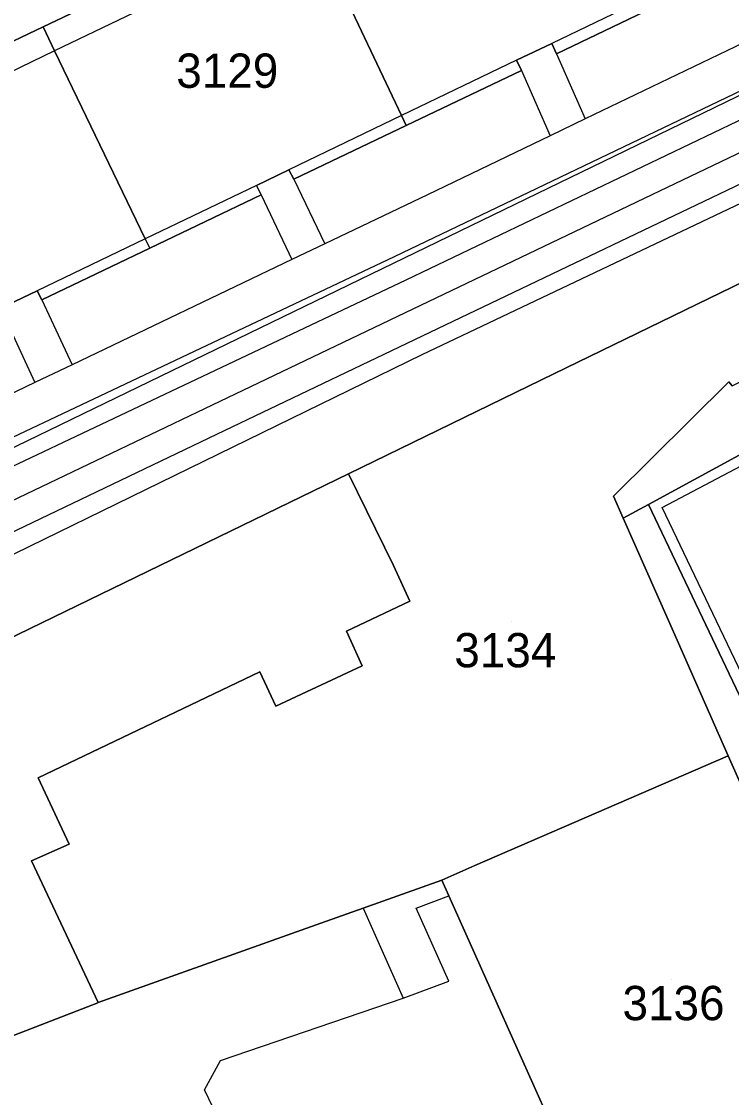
# Model space of a CAD drawing. Extents: x -264070 to -262271, y -1238894 to -1238141.
# Drawn here: x -263176.3 to -263134.9, y -1238529.9 to -1238467.1 of the extents above; entities that cross this region are included whole.
import ezdxf

# ---------------------------------------------------------------- set-up
doc = ezdxf.new("R2010")
doc.units = 0
for name, color, linetype in [('body_kn', 7, 'Continuous'), ('kladpar_druhypozemkov', 7, 'Continuous'), ('kladpar_hranice', 7, 'Continuous'), ('kladpar_parcelnecisla', 7, 'Continuous'), ('kladpar_plochy', 7, 'Continuous'), ('tarchy_linie', 7, 'Continuous'), ('zappar_hrandruhpozemk', 7, 'Continuous')]:
    doc.layers.add(name, color=color, linetype=linetype)

msp = doc.modelspace()

# ---------------------------------------------------------------- linework, layer by layer
at = {"layer": 'body_kn'}
for p, q in [((-263175.09, -1238467.45), (-263175.09, -1238467.45)), ((-263175.09, -1238467.45), (-263175.09, -1238467.45)), ((-263145.42, -1238468.41), (-263145.42, -1238468.41)), ((-263174.42, -1238468.85), (-263174.42, -1238468.85)), ((-263174.42, -1238468.85), (-263174.42, -1238468.85)), ((-263145.15, -1238469.02), (-263145.15, -1238469.02)), ((-263145.15, -1238469.02), (-263145.15, -1238469.02)), ((-263147.47, -1238469.39), (-263147.47, -1238469.39)), ((-263147.47, -1238469.39), (-263147.47, -1238469.39)), ((-263147.19, -1238469.99), (-263147.19, -1238469.99)), ((-263147.19, -1238469.99), (-263147.19, -1238469.99)), ((-263154.19, -1238472.62), (-263154.19, -1238472.62)), ((-263154.19, -1238472.62), (-263154.19, -1238472.62)), ((-263143.47, -1238472.81), (-263143.47, -1238472.81)), ((-263153.92, -1238473.2), (-263153.92, -1238473.2)), ((-263145.51, -1238473.79), (-263145.51, -1238473.79)), ((-263145.51, -1238473.79), (-263145.51, -1238473.79)), ((-263160.76, -1238475.78), (-263160.76, -1238475.78)), ((-263160.47, -1238476.33), (-263160.47, -1238476.33)), ((-263160.47, -1238476.33), (-263160.47, -1238476.33)), ((-263162.65, -1238476.69), (-263162.65, -1238476.69)), ((-263162.65, -1238476.69), (-263162.65, -1238476.69)), ((-263162.37, -1238477.23), (-263162.37, -1238477.23)), ((-263162.37, -1238477.23), (-263162.37, -1238477.23)), ((-263152.67, -1238477.23), (-263152.67, -1238477.23)), ((-263169.13, -1238479.81), (-263169.13, -1238479.81)), ((-263169.13, -1238479.81), (-263169.13, -1238479.81)), ((-263168.87, -1238480.34), (-263168.87, -1238480.34)), ((-263158.66, -1238480.09), (-263158.66, -1238480.09)), ((-263160.58, -1238481.01), (-263160.58, -1238481.01)), ((-263154.6, -1238480.83), (-263154.6, -1238480.83)), ((-263153.94, -1238482.22), (-263153.94, -1238482.22)), ((-263175.44, -1238482.84), (-263175.44, -1238482.84)), ((-263175.17, -1238483.36), (-263175.17, -1238483.36)), ((-263175.17, -1238483.36), (-263175.17, -1238483.36)), ((-263152.99, -1238486.56), (-263152.99, -1238486.56)), ((-263173.39, -1238487.14), (-263173.39, -1238487.14)), ((-263145.3, -1238487.68), (-263145.3, -1238487.68)), ((-263175.57, -1238488.18), (-263175.57, -1238488.18)), ((-263175.57, -1238488.18), (-263175.57, -1238488.18)), ((-263135.09, -1238488.14), (-263135.09, -1238488.14)), ((-263165.68, -1238489.71), (-263165.68, -1238489.71)), ((-263164.97, -1238491.2), (-263164.97, -1238491.2)), ((-263157.27, -1238493.5), (-263157.27, -1238493.5)), ((-263157.27, -1238493.5), (-263157.27, -1238493.5)), ((-263141.82, -1238494.8), (-263141.82, -1238494.8)), ((-263139.78, -1238495.28), (-263139.78, -1238495.28)), ((-263141.25, -1238496.08), (-263141.25, -1238496.08)), ((-263138.98, -1238495.47), (-263138.98, -1238495.47)), ((-263154.66, -1238498.84), (-263154.66, -1238498.84)), ((-263153.7, -1238500.93), (-263153.7, -1238500.93)), ((-263138.62, -1238502.06), (-263138.62, -1238502.06)), ((-263157.39, -1238502.67), (-263157.39, -1238502.67)), ((-263156.47, -1238504.69), (-263156.47, -1238504.69)), ((-263162.45, -1238505.05), (-263162.45, -1238505.05)), ((-263161.51, -1238507.04), (-263161.51, -1238507.04)), ((-263135.14, -1238509.93), (-263135.14, -1238509.93)), ((-263135.14, -1238509.93), (-263135.14, -1238509.93)), ((-263175.38, -1238511.22), (-263175.38, -1238511.22)), ((-263173.56, -1238515.08), (-263173.56, -1238515.08)), ((-263175.77, -1238516.07), (-263175.77, -1238516.07)), ((-263149.91, -1238516.34), (-263149.91, -1238516.34)), ((-263151.83, -1238517.18), (-263151.83, -1238517.18)), ((-263151.83, -1238517.18), (-263151.83, -1238517.18)), ((-263151.42, -1238518.1), (-263151.42, -1238518.1)), ((-263156.43, -1238518.82), (-263156.43, -1238518.82)), ((-263156.43, -1238518.82), (-263156.43, -1238518.82)), ((-263153.33, -1238518.82), (-263153.33, -1238518.82)), ((-263158.89, -1238519.69), (-263158.89, -1238519.69)), ((-263151.42, -1238523.08), (-263151.42, -1238523.08)), ((-263154.09, -1238524.07), (-263154.09, -1238524.07)), ((-263171.9, -1238524.33), (-263171.9, -1238524.33)), ((-263171.87, -1238524.32), (-263171.87, -1238524.32)), ((-263164.74, -1238527.7), (-263164.74, -1238527.7)), ((-263165.67, -1238529.41), (-263165.67, -1238529.41))]:
    msp.add_line(p, q, dxfattribs=at)
at = {"layer": 'kladpar_druhypozemkov'}
for p, q in [((-263164.63, -1238469.1), (-263164.63, -1238469.1)), ((-263147.79, -1238502.11), (-263147.79, -1238502.11)), ((-263138.43, -1238523), (-263138.43, -1238523))]:
    msp.add_line(p, q, dxfattribs=at)
at = {"layer": 'kladpar_hranice'}
for points in [[(-263141.74, -1238442.69), (-263129.06, -1238436.63), (-263125.67, -1238443.93), (-263129.81, -1238445.9), (-263144.73, -1238453), (-263160.01, -1238460.27), (-263175.09, -1238467.45), (-263190.16, -1238474.63), (-263194.67, -1238476.81), (-263198.14, -1238469.66), (-263197.46, -1238469.33), (-263141.74, -1238442.69)], [(-263144.73, -1238453), (-263144.12, -1238454.25), (-263138.91, -1238465.28), (-263138.62, -1238465.89), (-263145.15, -1238469.02), (-263145.42, -1238468.41), (-263147.47, -1238469.39), (-263147.19, -1238469.99), (-263153.92, -1238473.2), (-263154.19, -1238472.62), (-263159.39, -1238461.61), (-263160.01, -1238460.27), (-263144.73, -1238453)], [(-263160.01, -1238460.27), (-263159.39, -1238461.61), (-263154.19, -1238472.62), (-263153.92, -1238473.2), (-263160.47, -1238476.33), (-263160.76, -1238475.78), (-263162.65, -1238476.69), (-263162.37, -1238477.23), (-263168.87, -1238480.34), (-263169.13, -1238479.81), (-263174.42, -1238468.85), (-263175.09, -1238467.45), (-263160.01, -1238460.27)], [(-263177.59, -1238483.87), (-263175.44, -1238482.84), (-263175.17, -1238483.36), (-263168.87, -1238480.34), (-263162.37, -1238477.23), (-263162.65, -1238476.69), (-263160.76, -1238475.78), (-263160.47, -1238476.33), (-263153.92, -1238473.2), (-263147.19, -1238469.99), (-263147.47, -1238469.39), (-263145.42, -1238468.41), (-263145.15, -1238469.02), (-263138.62, -1238465.89)], [(-263175.09, -1238467.45), (-263174.42, -1238468.85), (-263169.13, -1238479.81), (-263168.87, -1238480.34), (-263175.17, -1238483.36), (-263175.44, -1238482.84), (-263177.59, -1238483.87), (-263177.32, -1238484.38), (-263183.91, -1238487.53), (-263184.15, -1238487.02), (-263189.43, -1238476.08), (-263190.16, -1238474.63), (-263175.09, -1238467.45)], [(-263113.15, -1238473.05), (-263106.38, -1238486.85), (-263115.98, -1238491.15), (-263118.98, -1238486.13), (-263120.65, -1238487), (-263120.35, -1238487.59), (-263121.39, -1238488.12), (-263122.6, -1238485.94), (-263139.78, -1238495.28), (-263141.25, -1238496.08), (-263141.82, -1238494.8), (-263135.09, -1238488.14), (-263134.91, -1238488.37), (-263127.9, -1238484.94), (-263129.75, -1238480.83), (-263113.15, -1238473.05)], [(-263130.03, -1238480.25), (-263145.3, -1238487.68), (-263157.27, -1238493.5), (-263177.24, -1238503.19)], [(-263157.27, -1238493.5), (-263145.3, -1238487.68), (-263130.03, -1238480.25)], [(-263122.6, -1238485.94), (-263121.39, -1238488.12), (-263120.35, -1238487.59), (-263120.65, -1238487), (-263118.98, -1238486.13), (-263115.98, -1238491.15), (-263114.21, -1238494.17), (-263112.35, -1238497.3), (-263112.84, -1238497.57), (-263116.43, -1238499.51), (-263114.9, -1238503.2), (-263130.32, -1238509.39), (-263129.73, -1238510.75), (-263131.32, -1238511.49), (-263131.92, -1238511.77), (-263139.78, -1238495.28), (-263122.6, -1238485.94)], [(-263134.91, -1238488.37), (-263135.09, -1238488.14), (-263141.82, -1238494.8), (-263141.25, -1238496.08), (-263138.62, -1238502.06), (-263135.14, -1238509.93), (-263149.91, -1238516.34), (-263151.83, -1238517.18), (-263156.43, -1238518.82), (-263158.89, -1238519.69), (-263171.87, -1238524.32), (-263175.77, -1238516.07), (-263173.56, -1238515.08), (-263175.38, -1238511.22), (-263162.45, -1238505.05), (-263161.51, -1238507.04), (-263156.47, -1238504.69), (-263157.39, -1238502.67), (-263153.7, -1238500.93), (-263154.66, -1238498.84), (-263157.27, -1238493.5)], [(-263181.03, -1238504.95), (-263177.24, -1238503.19), (-263157.27, -1238493.5), (-263154.66, -1238498.84), (-263153.7, -1238500.93), (-263157.39, -1238502.67), (-263156.47, -1238504.69), (-263161.51, -1238507.04), (-263162.45, -1238505.05), (-263175.38, -1238511.22), (-263173.56, -1238515.08), (-263175.77, -1238516.07), (-263171.87, -1238524.32), (-263171.9, -1238524.33), (-263182.25, -1238528.35), (-263191.08, -1238509.6), (-263181.03, -1238504.95)], [(-263132.69, -1238515.43), (-263135.14, -1238509.93), (-263138.62, -1238502.06), (-263141.25, -1238496.08), (-263139.78, -1238495.28), (-263131.92, -1238511.77)], [(-263135.14, -1238509.93), (-263132.69, -1238515.43), (-263124.14, -1238534.67), (-263140.64, -1238542.2), (-263151.42, -1238518.1), (-263151.83, -1238517.18), (-263149.91, -1238516.34), (-263135.14, -1238509.93)], [(-263179.57, -1238535.01), (-263182.43, -1238529.25), (-263182.25, -1238528.35), (-263171.9, -1238524.33), (-263171.87, -1238524.32), (-263158.89, -1238519.69), (-263156.43, -1238518.82), (-263151.83, -1238517.18)], [(-263151.83, -1238517.18), (-263151.42, -1238518.1), (-263140.64, -1238542.2)]]:
    msp.add_lwpolyline(points, dxfattribs=at)
at = {"layer": 'kladpar_plochy'}
for points in [[(-263141.74, -1238442.69), (-263129.06, -1238436.63), (-263125.67, -1238443.93), (-263129.81, -1238445.9), (-263144.73, -1238453), (-263160.01, -1238460.27), (-263175.09, -1238467.45), (-263190.16, -1238474.63), (-263194.67, -1238476.81), (-263198.14, -1238469.66), (-263197.46, -1238469.33)], [(-263144.73, -1238453), (-263144.12, -1238454.25), (-263138.91, -1238465.28), (-263138.62, -1238465.89), (-263145.15, -1238469.02), (-263145.42, -1238468.41), (-263147.47, -1238469.39), (-263147.19, -1238469.99), (-263153.92, -1238473.2), (-263154.19, -1238472.62), (-263159.39, -1238461.61), (-263160.01, -1238460.27)], [(-263160.01, -1238460.27), (-263159.39, -1238461.61), (-263154.19, -1238472.62), (-263153.92, -1238473.2), (-263160.47, -1238476.33), (-263160.76, -1238475.78), (-263162.65, -1238476.69), (-263162.37, -1238477.23), (-263168.87, -1238480.34), (-263169.13, -1238479.81), (-263174.42, -1238468.85), (-263175.09, -1238467.45)], [(-263175.09, -1238467.45), (-263174.42, -1238468.85), (-263169.13, -1238479.81), (-263168.87, -1238480.34), (-263175.17, -1238483.36), (-263175.44, -1238482.84), (-263177.59, -1238483.87), (-263177.32, -1238484.38), (-263183.91, -1238487.53), (-263184.15, -1238487.02), (-263189.43, -1238476.08), (-263190.16, -1238474.63)], [(-263113.15, -1238473.05), (-263106.38, -1238486.85), (-263115.98, -1238491.15), (-263118.98, -1238486.13), (-263120.65, -1238487), (-263120.35, -1238487.59), (-263121.39, -1238488.12), (-263122.6, -1238485.94), (-263139.78, -1238495.28), (-263141.25, -1238496.08), (-263141.82, -1238494.8), (-263135.09, -1238488.14), (-263134.91, -1238488.37), (-263127.9, -1238484.94), (-263129.75, -1238480.83)], [(-263122.6, -1238485.94), (-263121.39, -1238488.12), (-263120.35, -1238487.59), (-263120.65, -1238487), (-263118.98, -1238486.13), (-263115.98, -1238491.15), (-263114.21, -1238494.17), (-263112.35, -1238497.3), (-263112.84, -1238497.57), (-263116.43, -1238499.51), (-263114.9, -1238503.2), (-263130.32, -1238509.39), (-263129.73, -1238510.75), (-263131.32, -1238511.49), (-263131.92, -1238511.77), (-263139.78, -1238495.28)], [(-263181.03, -1238504.95), (-263177.24, -1238503.19), (-263157.27, -1238493.5), (-263154.66, -1238498.84), (-263153.7, -1238500.93), (-263157.39, -1238502.67), (-263156.47, -1238504.69), (-263161.51, -1238507.04), (-263162.45, -1238505.05), (-263175.38, -1238511.22), (-263173.56, -1238515.08), (-263175.77, -1238516.07), (-263171.87, -1238524.32), (-263171.9, -1238524.33), (-263182.25, -1238528.35), (-263191.08, -1238509.6)], [(-263135.14, -1238509.93), (-263132.69, -1238515.43), (-263124.14, -1238534.67), (-263140.64, -1238542.2), (-263151.42, -1238518.1), (-263151.83, -1238517.18), (-263149.91, -1238516.34)]]:
    msp.add_lwpolyline(points, close=True, dxfattribs=at)
for points in [[(-263177.59, -1238483.87), (-263175.44, -1238482.84), (-263175.17, -1238483.36), (-263168.87, -1238480.34), (-263162.37, -1238477.23), (-263162.65, -1238476.69), (-263160.76, -1238475.78), (-263160.47, -1238476.33), (-263153.92, -1238473.2), (-263147.19, -1238469.99), (-263147.47, -1238469.39), (-263145.42, -1238468.41), (-263145.15, -1238469.02), (-263138.62, -1238465.89)], [(-263130.03, -1238480.25), (-263145.3, -1238487.68), (-263157.27, -1238493.5), (-263177.24, -1238503.19)], [(-263134.91, -1238488.37), (-263135.09, -1238488.14), (-263141.82, -1238494.8), (-263141.25, -1238496.08), (-263138.62, -1238502.06), (-263135.14, -1238509.93), (-263149.91, -1238516.34), (-263151.83, -1238517.18), (-263156.43, -1238518.82), (-263158.89, -1238519.69), (-263171.87, -1238524.32), (-263175.77, -1238516.07), (-263173.56, -1238515.08), (-263175.38, -1238511.22), (-263162.45, -1238505.05), (-263161.51, -1238507.04), (-263156.47, -1238504.69), (-263157.39, -1238502.67), (-263153.7, -1238500.93), (-263154.66, -1238498.84), (-263157.27, -1238493.5), (-263145.3, -1238487.68), (-263130.03, -1238480.25)], [(-263132.69, -1238515.43), (-263135.14, -1238509.93), (-263138.62, -1238502.06), (-263141.25, -1238496.08), (-263139.78, -1238495.28), (-263131.92, -1238511.77)], [(-263179.57, -1238535.01), (-263182.43, -1238529.25), (-263182.25, -1238528.35), (-263171.9, -1238524.33), (-263171.87, -1238524.32), (-263158.89, -1238519.69), (-263156.43, -1238518.82), (-263151.83, -1238517.18), (-263151.42, -1238518.1), (-263140.64, -1238542.2)]]:
    msp.add_lwpolyline(points, dxfattribs=at)
at = {"layer": 'tarchy_linie'}
for points in [[(-263195.84, -1238500.35), (-263154.6, -1238480.83), (-263100.64, -1238454.98), (-263102.27, -1238451.99), (-263100.69, -1238451.43), (-263099.54, -1238451.02), (-263098.07, -1238450.5), (-263096.69, -1238453.06), (-263055.88, -1238432.49), (-263006.98, -1238408.57), (-263006.55, -1238409.45), (-263003.37, -1238407.87), (-263001.9, -1238410.83), (-263030.03, -1238424.82), (-263056.57, -1238438.75), (-263096.78, -1238458.79), (-263129, -1238474.01), (-263164.97, -1238491.2), (-263193.48, -1238504.84), (-263194.22, -1238503.36), (-263195.07, -1238501.68), (-263195.42, -1238500.99), (-263195.84, -1238500.35)], [(-263003.98, -1238410.02), (-263030.78, -1238423.35), (-263057.32, -1238437.28), (-263097.5, -1238457.31), (-263129.71, -1238472.52), (-263165.68, -1238489.71), (-263194.22, -1238503.36)], [(-263007.65, -1238410.61), (-263055.2, -1238433.87), (-263097.34, -1238455.11), (-263153.94, -1238482.22), (-263195.07, -1238501.68)]]:
    msp.add_lwpolyline(points, dxfattribs=at)
at = {"layer": 'zappar_hrandruhpozemk'}
for p, q in [((-263159.39, -1238461.61), (-263174.42, -1238468.85)), ((-263138.91, -1238465.28), (-263145.42, -1238468.41)), ((-263174.42, -1238468.85), (-263189.43, -1238476.08)), ((-263145.15, -1238469.02), (-263143.47, -1238472.81)), ((-263147.47, -1238469.39), (-263154.19, -1238472.62)), ((-263147.19, -1238469.99), (-263145.51, -1238473.79)), ((-263154.19, -1238472.62), (-263160.76, -1238475.78)), ((-263145.51, -1238473.79), (-263152.67, -1238477.23)), ((-263160.47, -1238476.33), (-263158.66, -1238480.09)), ((-263162.65, -1238476.69), (-263169.13, -1238479.81)), ((-263162.37, -1238477.23), (-263160.58, -1238481.01)), ((-263169.13, -1238479.81), (-263175.44, -1238482.84)), ((-263175.17, -1238483.36), (-263173.39, -1238487.14)), ((-263177.32, -1238484.38), (-263175.57, -1238488.18)), ((-263175.57, -1238488.18), (-263184.78, -1238492.59)), ((-263156.43, -1238518.82), (-263154.09, -1238524.07))]:
    msp.add_line(p, q, dxfattribs=at)
for points in [[(-263104.52, -1238456.71), (-263124.96, -1238466.85), (-263195.42, -1238500.99)], [(-263128.21, -1238465.49), (-263130.36, -1238466.52), (-263143.47, -1238472.81), (-263145.51, -1238473.79)], [(-263125.04, -1238473.29), (-263152.99, -1238486.56), (-263192.88, -1238506.03)], [(-263152.67, -1238477.23), (-263158.66, -1238480.09), (-263160.58, -1238481.01), (-263173.39, -1238487.14), (-263175.57, -1238488.18)], [(-263132, -1238510.06), (-263138.98, -1238495.47), (-263122.66, -1238486.86)], [(-263162.36, -1238536.31), (-263163.35, -1238534.24), (-263165.67, -1238529.41), (-263164.74, -1238527.7), (-263154.09, -1238524.07), (-263151.42, -1238523.08), (-263153.33, -1238518.82), (-263151.42, -1238518.1)]]:
    msp.add_lwpolyline(points, dxfattribs=at)

# ---------------------------------------------------------------- texts
at = {"layer": 'kladpar_parcelnecisla'}
for s, p in [('3129', (-263167.32, -1238471)), ('3134', (-263151.105, -1238504.78)), ('3136', (-263141.295, -1238525.35))]:
    msp.add_text(s, height=2, dxfattribs=at).set_placement(p)

doc.saveas('drawing.dxf')
